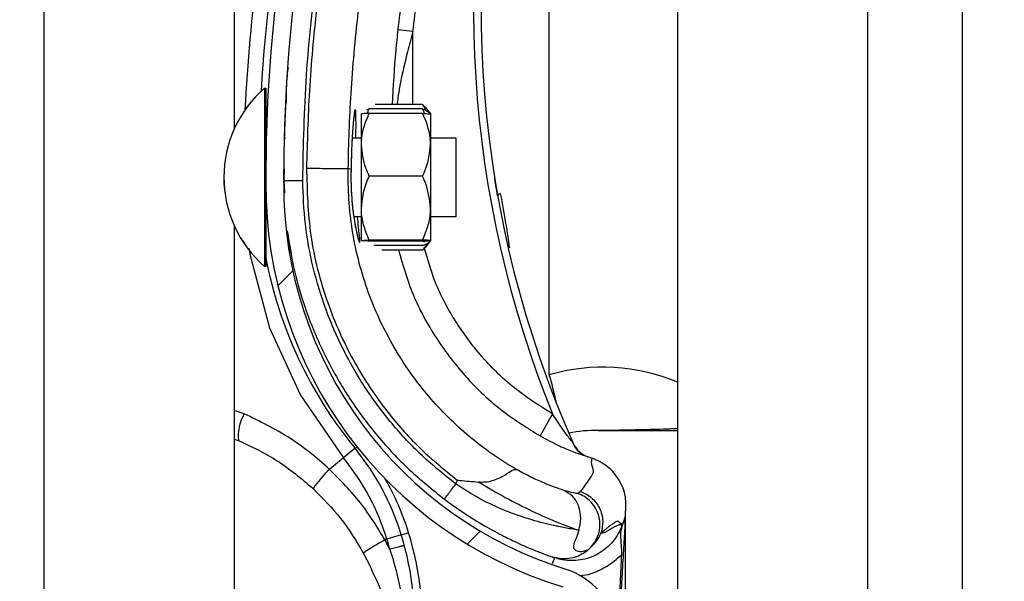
# Model space of a CAD drawing. Header units: inches. Extents: x 170 to 284, y 215 to 248.
# Tile 403 of 656: x 210.7657 to 210.8988, y 220.9373 to 221.0133. Entities that reach past the tile are written whole.
import ezdxf

# ---------------------------------------------------------------- set-up
doc = ezdxf.new("R2010")
doc.units = ezdxf.units.IN
doc.header["$LTSCALE"] = 0.25
doc.header["$MEASUREMENT"] = 0
doc.layers.add('ANNOTATIONS', color=1, linetype='Continuous')
doc.layers.add('RH FRONT OF HOOD', color=7, linetype='Continuous')
doc.styles.add('ARIAL', font='arial.ttf', dxfattribs={"height": 0.09375})
doc.dimstyles.new('STANDARD$0', dxfattribs={"dimtxt": 0.09375, "dimasz": 0.09375, "dimexe": 0.03125, "dimexo": 0.046875, "dimgap": 0.09, "dimtad": 0, "dimtih": 1, "dimtoh": 1, "dimdec": 4, "dimzin": 0, "dimdsep": 46, "dimtxsty": 'ARIAL', "dimcen": 0.09, "dimadec": 0, "dimazin": 0, "dimtfac": 1, "dimtdec": 4, "dimtofl": 0, "dimtmove": 0, "dimatfit": 1, "dimfxl": 1, "dimtolj": 1, "dimtzin": 0, "dimarcsym": 0})

# ---------------------------------------------------------------- blocks, each defined once
blk = doc.blocks.new('*D132')
at = {"layer": 'ANNOTATIONS', "color": 0, "lineweight": -2, "transparency": 16777216}
for p, q in [((210.8125819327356, 224.1544254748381), (212.2530253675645, 224.1544254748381)), ((212.2217753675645, 224.0606754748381), (212.2217753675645, 222.3404997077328)), ((212.2217753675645, 220.1854637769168), (212.2217753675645, 221.9056395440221)), ((211.491250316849, 220.0917137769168), (212.2530253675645, 220.0917137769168))]:
    blk.add_line(p, q, dxfattribs=at)
at = {"layer": 'ANNOTATIONS', "color": 0, "transparency": 16777216}
for points in [[(212.2061503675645, 224.0606754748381), (212.2374003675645, 224.0606754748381), (212.2217753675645, 224.1544254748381)], [(212.2061503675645, 220.1854637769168), (212.2374003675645, 220.1854637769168), (212.2217753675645, 220.0917137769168)]]:
    blk.add_solid(points, dxfattribs=at)
at = {"layer": 'defpoints', "color": 0, "transparency": 16777216}
for p in [(210.7657069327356, 224.1544254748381), (211.444375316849, 220.0917137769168), (212.2217753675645, 220.0917137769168)]:
    blk.add_point(p, dxfattribs=at)
at = {"layer": 'ANNOTATIONS', "color": 0, "transparency": 16777216, "insert": (212.2217753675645, 222.1230696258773), "char_height": 0.09375, "attachment_point": 5, "style": 'ARIAL'}
blk.add_mtext('\\A1;OPENING\\PHEIGHT', dxfattribs=at)

msp = doc.modelspace()

# ---------------------------------------------------------------- hatches: boundary and pattern name
at = {"layer": 'RH FRONT OF HOOD'}
h = msp.add_hatch(dxfattribs=at)
h.set_pattern_fill('ANSI31', color=256, scale=0.34241245, angle=2.8e-322, style=0)
h.set_pattern_definition([(45, (200.7563139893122, 218.4993357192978), (-0.03026527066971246, 0.03026527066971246), [])])
edge = h.paths.add_edge_path(flags=0)
edge.add_arc((210.829581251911, 220.9007694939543), 0.001712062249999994, 450.0000000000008, 472.2104203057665)
edge.add_line((210.8289340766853, 220.9023545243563), (210.8280215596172, 220.904589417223))
edge.add_arc((210.829581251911, 220.9007694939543), 0.004126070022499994, 450, 472.2104203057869, ccw=False)
edge.add_arc((210.829581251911, 220.8918667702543), 0.01302879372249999, 401.47616737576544, 450, ccw=False)
edge.add_arc((210.825335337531, 220.8887165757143), 0.01830194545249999, 359.99999999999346, 400.061373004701, ccw=False)
edge.add_arc((210.831875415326, 220.8887165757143), 0.01176186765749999, 292.1408576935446, 359.99999999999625, ccw=False)
edge.add_arc((210.829581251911, 220.8919694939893), 0.01566536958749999, 235.25706803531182, 295.4307998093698, ccw=False)
edge.add_arc((210.834820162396, 220.9000846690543), 0.02532140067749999, 212.8542481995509, 235.9809333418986, ccw=False)
edge.add_arc((210.826670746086, 220.8937157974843), 0.01504902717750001, 172.1557183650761, 209.3146496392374, ccw=False)
edge.add_arc((210.839100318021, 220.8923803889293), 0.02754708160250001, 453.3085031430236, 532.9325737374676, ccw=False)
edge.add_arc((210.835847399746, 220.9284706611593), 0.008748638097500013, 280.9586189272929, 427.9414322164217)
edge.add_arc((210.8557071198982, 220.9908239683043), 0.05672062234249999, 179.5706357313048, 253.00989973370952, ccw=False)
edge.add_arc((211.014038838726, 220.9920224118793), 0.2150521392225, 163.4260275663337, 180.2060536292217, ccw=False)
edge.add_arc((210.835265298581, 221.0441718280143), 0.02884824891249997, 465.1588434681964, 521.4137567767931, ccw=False)
edge.add_arc((210.817939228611, 221.0987181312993), 0.0284373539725, 290.1205938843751, 343.7190675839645)
edge.add_arc((210.830779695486, 221.0945406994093), 0.01494630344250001, 345.2914408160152, 400.5471921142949)
edge.add_arc((210.827355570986, 221.0927259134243), 0.0187470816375, 397.957874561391, 431.4396159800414)
edge.add_arc((210.829581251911, 221.0975539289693), 0.0134739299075, 433.8775574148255, 472.2736457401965)
edge.add_arc((210.827013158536, 221.1045733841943), 0.006011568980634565, 474.98253258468, 495.7175736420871)
edge.add_arc((210.836806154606, 221.0973142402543), 0.01816498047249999, 500.8992600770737, 539.9999999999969)
edge.add_arc((210.829581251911, 221.0973142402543), 0.01094007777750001, 539.9999999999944, 629.9999999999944)
edge.add_arc((210.829581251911, 221.0882403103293), 0.001866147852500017, 269.9999999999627, 285.6422464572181)
edge.add_line((210.8300844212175, 221.0864432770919), (210.8307353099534, 221.0841186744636))
edge.add_arc((210.829581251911, 221.0882403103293), 0.004280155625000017, 269.9999999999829, 285.6422464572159, ccw=False)
edge.add_arc((210.829581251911, 221.0973142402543), 0.01335408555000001, 179.9999999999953, 269.999999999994, ccw=False)
edge.add_arc((210.836806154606, 221.0973142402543), 0.020578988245, 500.61135831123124, 539.9999999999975, ccw=False)
edge.add_arc((210.827013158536, 221.1045733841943), 0.008425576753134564, 474.5776671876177, 496.4997109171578, ccw=False)
edge.add_arc((210.829581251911, 221.0975539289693), 0.01588793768, 433.69030225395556, 472.47058069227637, ccw=False)
edge.add_arc((210.827355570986, 221.0927259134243), 0.02116108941, 398.1045307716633, 431.5771717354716, ccw=False)
edge.add_arc((210.830779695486, 221.0945406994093), 0.01736031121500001, 345.18024813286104, 400.3658533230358, ccw=False)
edge.add_arc((210.817939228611, 221.0987181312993), 0.030851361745, 289.91815728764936, 343.77953759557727, ccw=False)
edge.add_arc((210.835265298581, 221.0441718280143), 0.02643424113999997, 464.9417095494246, 521.3236131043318)
edge.add_arc((211.014038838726, 220.9920224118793), 0.21263813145, 523.4376684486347, 540.2096895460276)
edge.add_arc((210.8557071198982, 220.9908239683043), 0.05430661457, 539.5566266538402, 613.1145348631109)
edge.add_arc((210.835847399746, 220.9284706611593), 0.01116264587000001, 280.06103888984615, 428.529087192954, ccw=False)
edge.add_arc((210.839100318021, 220.8923803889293), 0.02513307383, 452.9714001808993, 532.9706577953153)
edge.add_arc((210.826670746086, 220.8937157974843), 0.01263501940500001, 532.0830472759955, 568.9826967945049)
edge.add_arc((210.834820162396, 220.9000846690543), 0.022907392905, 213.0443063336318, 236.0197152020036)
edge.add_arc((210.829581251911, 220.8919694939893), 0.01325136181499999, 235.1922404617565, 295.735249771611)
edge.add_arc((210.831875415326, 220.8887165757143), 0.009347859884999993, 291.7225241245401, 359.9999999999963)
edge.add_arc((210.825335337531, 220.8887165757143), 0.01588793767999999, 359.9999999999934, 399.952178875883)
edge.add_arc((210.829581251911, 220.8918667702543), 0.01061478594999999, 401.6345013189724, 450.0000000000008)

# ---------------------------------------------------------------- linework, layer by layer
for p, q in [((210.8931489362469, 220.1392235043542), (210.8931489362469, 224.3919861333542)), ((210.8546275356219, 224.3444764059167), (210.8546275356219, 220.1798849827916)), ((210.8803084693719, 224.3444764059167), (210.8803084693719, 220.1392235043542)), ((210.8931489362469, 220.1392235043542), (210.8931489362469, 224.3444764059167)), ((210.7690244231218, 220.1392235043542), (210.7690244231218, 224.2497177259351)), ((210.7947053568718, 221.1909003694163), (210.7947053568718, 220.998526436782)), ((210.8373029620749, 220.9652521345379), (210.8373029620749, 221.0306728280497)), ((210.8188647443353, 221.0116891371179), (210.8168232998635, 221.0119093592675)), ((210.8188619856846, 221.0018374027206), (210.8188647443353, 221.0116891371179)), ((210.7988198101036, 221.0040449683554), (210.7988146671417, 220.9815549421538)), ((210.7988182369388, 221.0040449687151), (210.7988198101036, 221.0040449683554)), ((210.7988198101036, 221.0040449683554), (210.7989910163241, 221.0040449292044)), ((210.7989910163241, 221.0040449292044), (210.7989884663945, 220.9928941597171)), ((210.8016761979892, 221.0021083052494), (210.8016763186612, 221.0021105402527)), ((210.8129693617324, 221.0012321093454), (210.8125824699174, 221.0010459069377)), ((210.8201771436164, 221.0012304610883), (210.8129693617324, 221.0012321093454)), ((210.8201772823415, 221.0018371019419), (210.813742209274, 221.001838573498)), ((210.8201772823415, 221.0018371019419), (210.8204821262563, 221.0014479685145)), ((210.8205047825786, 221.0014662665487), (210.8212470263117, 221.0005472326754)), ((210.8118982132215, 220.996379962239), (210.8118991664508, 221.0005484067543)), ((210.8201770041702, 221.0006206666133), (210.8129692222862, 221.0006223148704)), ((210.8212470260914, 221.0005462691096), (210.8212460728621, 220.9963778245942)), ((210.8014672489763, 220.9973416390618), (210.8016383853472, 220.9973415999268)), ((210.8106557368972, 220.9973395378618), (210.8118984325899, 220.9973392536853)), ((210.8212462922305, 220.9973371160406), (210.8246704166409, 220.9973363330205)), ((210.8246704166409, 220.9973363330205), (210.824668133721, 220.9873531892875)), ((210.8118962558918, 220.9878206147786), (210.8118982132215, 220.996379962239)), ((210.8212460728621, 220.9963778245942), (210.8212441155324, 220.9878184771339)), ((210.8014633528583, 220.9930632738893), (210.8014012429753, 220.9915451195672)), ((210.8014079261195, 220.9917084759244), (210.8014119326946, 220.9930656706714)), ((210.810497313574, 220.9930542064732), (210.81012714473, 220.9931586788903)), ((210.810497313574, 220.9930542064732), (210.81049738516, 220.9930540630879)), ((210.8201750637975, 220.9921354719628), (210.8129672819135, 220.9921371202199)), ((210.7989879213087, 220.9905105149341), (210.7989858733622, 220.9815549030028)), ((210.8014012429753, 220.9915451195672), (210.8015026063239, 220.9899018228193)), ((210.801406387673, 220.991187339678), (210.8014071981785, 220.9914618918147)), ((210.8118952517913, 220.9834297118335), (210.8118962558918, 220.9878206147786)), ((210.8212441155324, 220.9878184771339), (210.8212431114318, 220.9834275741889)), ((210.8118959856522, 220.9866388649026), (210.8108750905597, 220.9866390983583)), ((210.8246679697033, 220.9866359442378), (210.8212438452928, 220.9866367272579)), ((210.824668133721, 220.9873531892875), (210.8246679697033, 220.9866359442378)), ((210.7947053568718, 220.9854528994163), (210.7947053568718, 220.793078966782)), ((210.8201730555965, 220.9833536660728), (210.8129652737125, 220.9833553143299)), ((210.8201730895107, 220.9835019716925), (210.8129653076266, 220.9835036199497)), ((210.8201729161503, 220.9827438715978), (210.8135648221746, 220.9827453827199)), ((210.8212431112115, 220.9834266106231), (210.8205004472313, 220.9825079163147)), ((210.7988146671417, 220.9815549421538), (210.7988142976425, 220.9799391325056)), ((210.7989858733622, 220.9815549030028), (210.798985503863, 220.9799390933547)), ((210.8201727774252, 220.9821372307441), (210.8146552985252, 220.9821384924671)), ((210.7988142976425, 220.9799391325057), (210.7988127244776, 220.9799391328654)), ((210.798985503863, 220.9799390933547), (210.7988142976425, 220.9799391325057)), ((210.7960692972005, 220.9600099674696), (210.7947053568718, 220.9604450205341)), ((210.8377356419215, 220.9599895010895), (210.8360525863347, 220.9570098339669)), ((210.7947053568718, 220.9565811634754), (210.7952739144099, 220.9564074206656)), ((210.8110359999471, 220.9553302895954), (210.8094626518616, 220.9540419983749)), ((210.8110359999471, 220.9553302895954), (210.8112949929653, 220.9555423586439)), ((210.8094626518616, 220.9540419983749), (210.8075664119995, 220.9524893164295)), ((210.8423267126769, 220.9542660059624), (210.8427453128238, 220.95411901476)), ((210.8427453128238, 220.95411901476), (210.8430773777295, 220.9539952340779)), ((210.8248431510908, 220.9510360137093), (210.8246607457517, 220.9505072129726)), ((210.8415319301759, 220.9494987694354), (210.8411463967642, 220.9492366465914)), ((210.8475911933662, 220.9463777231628), (210.8475911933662, 220.9463996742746)), ((210.8472616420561, 220.9452659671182), (210.8471653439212, 220.9449867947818)), ((210.8475911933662, 220.8934238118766), (210.8475911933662, 220.9458460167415)), ((210.8172971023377, 220.9436190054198), (210.8182797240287, 220.9439184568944)), ((210.8153519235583, 220.9430262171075), (210.8150862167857, 220.9429452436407)), ((210.8157402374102, 220.9416695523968), (210.8150862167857, 220.9429452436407)), ((210.8172971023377, 220.9436190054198), (210.8153519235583, 220.9430262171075)), ((210.8121959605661, 220.9411202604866), (210.8130672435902, 220.9394153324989)), ((210.8375218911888, 220.9407110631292), (210.8376887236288, 220.9406518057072)), ((210.8377671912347, 220.940624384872), (210.8380179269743, 220.9405368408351))]:
    msp.add_line(p, q, dxfattribs=at)
at = {"layer": 'RH FRONT OF HOOD', "flags": 128}
msp.add_lwpolyline([(210.7967476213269, 220.9823698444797), (210.7968207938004, 220.9815730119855), (210.799479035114, 220.9716180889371), (210.8036516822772, 220.9625338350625), (210.8094626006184, 220.9540420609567), (210.8094626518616, 220.9540419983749), (210.8094626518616, 220.9540419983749)], dxfattribs=at)
at = {"layer": 'RH FRONT OF HOOD'}
for centre, radius, start, end in [((211.0140036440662, 220.9906389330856), 0.2160622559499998, 161.092978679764, 176.5597220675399), ((211.014038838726, 220.9920224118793), 0.2150521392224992, 163.4260275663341, 180.2060536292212), ((211.014038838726, 220.9920224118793), 0.2126381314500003, 163.4376684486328, 180.2096895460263), ((210.9735989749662, 221.0149330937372), 0.146552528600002, 165.3406183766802, 202.0185750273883), ((210.9735989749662, 221.0149330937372), 0.1455252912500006, 165.3544246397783, 203.870550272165), ((211.0140036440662, 220.9906389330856), 0.2180957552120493, 167.1792232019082, 177.2535733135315), ((210.8092349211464, 220.9919896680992), 0.01593228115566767, 130.8294767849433, 229.1443187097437), ((210.8092364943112, 220.9919896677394), 0.01593228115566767, 130.8294767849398, 229.1443187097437), ((210.7995374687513, 220.9978899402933), 0.0005478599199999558, 179.9868977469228, 209.2820731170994), ((210.8557071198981, 220.9908239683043), 0.05672062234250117, 179.5706357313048, 253.009899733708), ((210.8557071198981, 220.9908239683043), 0.05430661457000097, 179.5566266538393, 253.114534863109), ((210.8307982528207, 220.9892545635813), 0.000532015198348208, 98.82251519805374, 154.8284159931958), ((210.7995347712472, 220.9860938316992), 0.0005478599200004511, 134.565104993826, 179.98689774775), ((210.8558090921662, 220.9919914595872), 0.05786770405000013, 190.9018913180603, 219.3113539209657), ((210.8445995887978, 220.9406295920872), 0.0256809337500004, 67.01549504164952, 106.5066258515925), ((210.7810809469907, 220.9487301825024), 0.05859940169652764, 12.3925366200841, 16.37646921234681), ((210.8013658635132, 220.9569514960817), 0.006116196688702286, 149.9959646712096, 185.1035778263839), ((210.8434822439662, 220.9406295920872), 0.0171206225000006, 88.6104970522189, 101.9466001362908), ((210.8439098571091, 220.958258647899), 0.000513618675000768, 268.6104970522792, 270.0142555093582), ((210.8436528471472, 220.9574287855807), 0.003424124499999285, 203.8705502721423, 250.6224115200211), ((210.7845430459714, 220.9336372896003), 0.03424124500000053, 16.94846748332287, 39.31135392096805), ((210.7845430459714, 220.9336372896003), 0.03220774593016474, 16.9484674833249, 39.3113539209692), ((210.8239796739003, 220.9362894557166), 0.0230614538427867, 135.3749046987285, 143.8386130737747), ((210.7845430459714, 220.9336372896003), 0.03526848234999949, 16.94846748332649, 29.83866096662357), ((210.7760269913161, 220.9310420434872), 0.04417120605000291, 355.7713036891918, 16.94846748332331), ((210.7760269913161, 220.9310420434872), 0.04111046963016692, 14.98049646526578, 16.94846748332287), ((210.7760269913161, 220.9310420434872), 0.04314396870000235, 355.771303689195, 16.94846748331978), ((210.835847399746, 220.9284706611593), 0.01116264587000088, 280.0610388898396, 68.52908719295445)]:
    msp.add_arc(centre, radius, start, end, dxfattribs=at)
for points, knots in [([(210.8039693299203, 220.9915508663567), (210.8040681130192, 220.9963062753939), (210.804266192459, 221.0058418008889), (210.805875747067, 221.0201507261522), (210.8083325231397, 221.0344602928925), (210.8108298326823, 221.0438641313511), (210.8120815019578, 221.0485774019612)], [0, 0, 0, 0, 0.2468628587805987, 0.4950083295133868, 0.7468945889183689, 1, 1, 1, 1]), ([(210.812494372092, 221.04808908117), (210.8115202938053, 221.0444589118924), (210.8095693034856, 221.0371880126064), (210.8073910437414, 221.0261072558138), (210.8057799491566, 221.0149246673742), (210.8047691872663, 221.0039559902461), (210.8045745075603, 220.9967081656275), (210.8044810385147, 220.9932283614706)], [0, 0, 0, 0, 0.2027568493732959, 0.4061035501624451, 0.6088604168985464, 0.8122072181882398, 1, 1, 1, 1]), ([(210.8244129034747, 221.0488443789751), (210.8239848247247, 221.0474150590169), (210.8223999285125, 221.0421232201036), (210.820104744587, 221.0328251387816), (210.8180381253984, 221.0219157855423), (210.8171868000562, 221.01490348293), (210.8168232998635, 221.0119093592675)], [0, 0, 0, 0, 0.1185397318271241, 0.4388752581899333, 0.7604101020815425, 1, 1, 1, 1]), ([(210.8188647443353, 221.0116891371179), (210.8192244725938, 221.0146522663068), (210.820065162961, 221.021577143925), (210.8221090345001, 221.0323737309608), (210.8243793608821, 221.041575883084), (210.8259521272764, 221.0468272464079), (210.8263757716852, 221.0482417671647)], [0, 0, 0, 0, 0.2395900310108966, 0.5599255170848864, 0.8814604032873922, 0.9999999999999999, 0.9999999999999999, 0.9999999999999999, 0.9999999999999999]), ([(210.8101271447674, 220.9931586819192), (210.8101271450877, 220.9931587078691), (210.8101689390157, 220.9965450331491), (210.8104320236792, 221.0035917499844), (210.8113839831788, 221.0142649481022), (210.8129585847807, 221.0251410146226), (210.8150770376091, 221.0359283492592), (210.8169753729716, 221.0430034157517), (210.8179245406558, 221.0465409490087)], [0, 0, 0, 0, 1.439079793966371e-06, 0.18779232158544, 0.3908439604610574, 0.5938956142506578, 0.7969478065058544, 1, 1, 1, 1]), ([(210.8168232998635, 221.0119093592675), (210.8167261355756, 221.0109915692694), (210.8163711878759, 221.0076388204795), (210.8161854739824, 221.004278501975), (210.8160505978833, 221.0018380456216)], [0, 0, 0, 0, 0.2737425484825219, 1, 1, 1, 1]), ([(210.8188647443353, 221.0116891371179), (210.8186176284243, 221.0107802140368), (210.8178799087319, 221.0080667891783), (210.8171216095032, 221.0047727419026), (210.8167821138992, 221.002392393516), (210.8167030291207, 221.0018378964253)], [0, 0, 0, 0, 0.2786878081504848, 0.8319718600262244, 1, 1, 1, 1]), ([(210.8017750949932, 221.0021133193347), (210.8017807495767, 221.0033330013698), (210.8017880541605, 221.0049085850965), (210.8019823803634, 221.0064700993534), (210.8020262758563, 221.0068228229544)], [0, 0, 0, 0, 0.7741143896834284, 0.9999999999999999, 0.9999999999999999, 0.9999999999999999, 0.9999999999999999]), ([(210.8016761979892, 221.0021083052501), (210.8016708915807, 221.0020112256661), (210.8016655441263, 221.0019133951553), (210.8016276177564, 221.00116211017), (210.8015710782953, 221.0000612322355), (210.8015101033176, 220.9982476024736), (210.8014796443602, 220.9973416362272)], [0, 0, 0, 0, 0.3307707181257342, 0.3333292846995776, 0.6669765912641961, 1, 1, 1, 1]), ([(210.8111611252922, 220.9973394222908), (210.811164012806, 220.997659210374), (210.8111748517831, 220.9988596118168), (210.8111698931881, 221.0002510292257), (210.8111232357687, 221.0011105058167), (210.8110346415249, 221.0011979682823), (210.810908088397, 221.0005472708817), (210.8107396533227, 220.9988249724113), (210.8105766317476, 220.9962689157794), (210.8105243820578, 220.9941512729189), (210.810497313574, 220.9930542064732)], [0, 0, 0, 0, 0.05114929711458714, 0.1920011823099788, 0.3334894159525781, 0.4224210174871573, 0.5646212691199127, 0.7065362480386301, 0.8479681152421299, 1, 1, 1, 1]), ([(210.8127143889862, 221.0006109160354), (210.8127370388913, 221.0007023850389), (210.8127901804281, 221.0009169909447), (210.8129040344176, 221.0011172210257), (210.8129693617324, 221.0012321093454)], [0, 0, 0, 0, 0.426218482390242, 1, 1, 1, 1]), ([(210.8204318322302, 221.0006091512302), (210.8204092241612, 221.0007006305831), (210.8203561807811, 221.0009152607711), (210.8202424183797, 221.0011155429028), (210.8201771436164, 221.0012304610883)], [0, 0, 0, 0, 0.4262184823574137, 1, 1, 1, 1]), ([(210.8201771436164, 221.0012304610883), (210.8204269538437, 221.001120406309), (210.8209324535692, 221.0008977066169), (210.8212041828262, 221.0006601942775), (210.821227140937, 221.0005387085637), (210.8212274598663, 221.0005370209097)], [0, 0, 0, 0, 0.4906882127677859, 0.9929247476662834, 1, 1, 1, 1]), ([(210.8205639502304, 221.0010440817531), (210.820509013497, 221.001225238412), (210.8204264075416, 221.0014976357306), (210.8202397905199, 221.0017519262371), (210.8201772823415, 221.0018371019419)], [0, 0, 0, 0, 0.6650456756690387, 1, 1, 1, 1]), ([(210.8109594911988, 221.0006811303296), (210.810959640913, 221.0006816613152), (210.8109665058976, 221.0007060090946), (210.8109349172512, 221.0005691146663), (210.8108903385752, 221.0002539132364), (210.8108430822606, 220.9997908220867), (210.8108186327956, 220.9995512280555)], [0, 0, 0, 0, 0.005301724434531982, 0.2431048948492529, 0.6083977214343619, 1, 1, 1, 1]), ([(210.8118982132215, 220.996379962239), (210.8119016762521, 220.9965478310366), (210.8119287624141, 220.9978608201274), (210.8123603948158, 220.9993004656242), (210.8129099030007, 221.0004935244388), (210.8129692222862, 221.0006223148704)], [0, 0, 0, 0, 0.1156468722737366, 0.9045342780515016, 1, 1, 1, 1]), ([(210.8129692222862, 221.0006223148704), (210.8127172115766, 221.0006121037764), (210.8122072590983, 221.0005914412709), (210.811922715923, 221.0005661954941), (210.8119035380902, 221.000551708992), (210.8118991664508, 221.0005484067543)], [0, 0, 0, 0, 0.4299704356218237, 0.8700602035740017, 0.9999999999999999, 0.9999999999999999, 0.9999999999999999, 0.9999999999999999]), ([(210.8212460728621, 220.9963778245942), (210.8212426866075, 220.9965456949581), (210.8212162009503, 220.9978586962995), (210.8207852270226, 220.999298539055), (210.8202362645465, 221.0004918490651), (210.8201770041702, 221.0006206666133)], [0, 0, 0, 0, 0.1156468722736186, 0.9045342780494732, 0.9999999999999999, 0.9999999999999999, 0.9999999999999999, 0.9999999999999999]), ([(210.8201770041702, 221.0006206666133), (210.8204290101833, 221.000610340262), (210.8209389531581, 221.0005894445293), (210.8212234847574, 221.000564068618), (210.8212426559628, 221.0005495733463), (210.8212470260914, 221.0005462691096)], [0, 0, 0, 0, 0.4299704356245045, 0.870060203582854, 1, 1, 1, 1]), ([(210.8108186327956, 220.9995512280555), (210.8108139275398, 220.9995076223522), (210.8107785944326, 220.9991801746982), (210.8107061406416, 220.9982398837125), (210.8106141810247, 220.9967447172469), (210.8105411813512, 220.9949683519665), (210.8105061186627, 220.9936985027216), (210.8104981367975, 220.9930487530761), (210.8104981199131, 220.9930473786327)], [0, 0, 0, 0, 0.03583539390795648, 0.2690981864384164, 0.5116419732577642, 0.7561140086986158, 0.9994840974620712, 1, 1, 1, 1]), ([(210.8129672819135, 220.9921371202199), (210.8128044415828, 220.9924954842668), (210.8121883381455, 220.9938513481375), (210.8120211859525, 220.9953081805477), (210.8118982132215, 220.996379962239)], [0, 0, 0, 0, 0.2643068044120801, 0.9999999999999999, 0.9999999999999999, 0.9999999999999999, 0.9999999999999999]), ([(210.8201750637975, 220.9921354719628), (210.8203380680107, 220.9924937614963), (210.8209547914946, 220.9938493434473), (210.8211226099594, 220.9953060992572), (210.8212460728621, 220.9963778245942)], [0, 0, 0, 0, 0.26430680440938, 1, 1, 1, 1]), ([(210.8044806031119, 220.9932283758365), (210.8052047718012, 220.9932169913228), (210.8066531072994, 220.993194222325), (210.8084942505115, 220.9931662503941), (210.8098091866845, 220.9931502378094), (210.8100211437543, 220.9931558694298), (210.8101271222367, 220.9931586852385)], [0, 0, 0, 0, 0.2500007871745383, 0.5000009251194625, 0.7500005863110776, 1, 1, 1, 1]), ([(210.8044806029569, 220.9932283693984), (210.8045633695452, 220.9901910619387), (210.8047316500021, 220.9840156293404), (210.8070210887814, 220.9752286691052), (210.8106354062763, 220.9670620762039), (210.8150501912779, 220.9604820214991), (210.8198592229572, 220.9550973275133), (210.8231732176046, 220.9523968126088), (210.8248431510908, 220.9510360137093)], [0, 0, 0, 0, 0.1870908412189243, 0.3803918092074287, 0.5558755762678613, 0.7364481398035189, 0.8671952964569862, 1, 1, 1, 1]), ([(210.8328703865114, 220.9524680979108), (210.8324286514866, 220.9527307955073), (210.8297811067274, 220.9543052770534), (210.8252560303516, 220.9577366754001), (210.819924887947, 220.963338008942), (210.815636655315, 220.9697778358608), (210.8123873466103, 220.977003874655), (210.8104277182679, 220.9848787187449), (210.8100569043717, 220.990406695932), (210.810127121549, 220.9931586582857), (210.8101271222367, 220.9931586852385)], [0, 0, 0, 0, 0.03155846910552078, 0.1891461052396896, 0.3467338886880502, 0.5043277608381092, 0.6619226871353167, 0.8309600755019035, 0.9999983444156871, 1, 1, 1, 1]), ([(210.8104987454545, 220.9930451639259), (210.8104974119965, 220.9930027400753), (210.8104765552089, 220.9923391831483), (210.8104818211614, 220.9910075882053), (210.8105757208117, 220.9891840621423), (210.8106949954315, 220.9878796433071), (210.8107824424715, 220.9872847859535), (210.810799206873, 220.9871707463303)], [0, 0, 0, 0, 0.02096907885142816, 0.3279800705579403, 0.6261032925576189, 0.9283205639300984, 1, 1, 1, 1]), ([(210.81049738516, 220.9930540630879), (210.810489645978, 220.9925990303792), (210.8104651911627, 220.9911611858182), (210.810587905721, 220.9887509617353), (210.8109039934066, 220.9862095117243), (210.8112870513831, 220.9842822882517), (210.8115692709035, 220.983298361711), (210.8117143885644, 220.9830624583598), (210.8117025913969, 220.9836205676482), (210.8115447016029, 220.9848721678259), (210.8114253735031, 220.9861589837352), (210.8113808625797, 220.9866389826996)], [0, 0, 0, 0, 0.05799721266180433, 0.1832636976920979, 0.3064129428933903, 0.4347166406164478, 0.567567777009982, 0.6609498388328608, 0.7922661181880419, 0.9225125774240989, 1, 1, 1, 1]), ([(210.8118962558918, 220.9878206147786), (210.8120242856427, 220.9889317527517), (210.8121950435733, 220.9904137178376), (210.8128127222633, 220.9917921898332), (210.8129672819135, 220.9921371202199)], [0, 0, 0, 0, 0.7497733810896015, 1, 1, 1, 1]), ([(210.8212441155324, 220.9878184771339), (210.8211165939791, 220.9889296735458), (210.8209465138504, 220.9904117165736), (210.8203294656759, 220.9917904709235), (210.8201750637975, 220.9921354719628)], [0, 0, 0, 0, 0.7497733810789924, 1, 1, 1, 1]), ([(210.8303167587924, 220.9894808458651), (210.8302309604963, 220.9899730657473), (210.8300691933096, 220.990901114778), (210.8299311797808, 220.9917559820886), (210.8299225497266, 220.9918096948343), (210.82991924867, 220.9918302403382)], [0, 0, 0, 0, 0.4108597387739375, 0.774649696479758, 1, 1, 1, 1]), ([(210.8014012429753, 220.9915451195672), (210.8014355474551, 220.9915451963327), (210.8014883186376, 220.9915453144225), (210.8018085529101, 220.9915460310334), (210.8021399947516, 220.9915467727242), (210.8025514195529, 220.9915476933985), (210.8031493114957, 220.9915490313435), (210.8036462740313, 220.9915501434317), (210.8039693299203, 220.9915508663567)], [0, 0, 0, 0, 0.2394568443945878, 0.3683606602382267, 0.5000000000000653, 0.631639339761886, 0.7605431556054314, 1, 1, 1, 1]), ([(210.8246607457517, 220.9505072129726), (210.8231161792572, 220.9517487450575), (210.8200245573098, 220.9542338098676), (210.8159666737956, 220.9586064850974), (210.8123928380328, 220.9633824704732), (210.8094044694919, 220.9685565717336), (210.807013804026, 220.9740319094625), (210.8052909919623, 220.9797479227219), (210.804185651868, 220.9856105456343), (210.8040412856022, 220.9895749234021), (210.8039693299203, 220.9915508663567)], [0, 0, 0, 0, 0.1247413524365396, 0.2496837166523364, 0.374688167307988, 0.4999855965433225, 0.6253465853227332, 0.7503062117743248, 0.8755465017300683, 1, 1, 1, 1]), ([(210.831952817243, 220.9824647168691), (210.8318055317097, 220.9835039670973), (210.831455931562, 220.98597075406), (210.8309876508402, 220.988383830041), (210.830716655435, 220.9897802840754)], [0, 0, 0, 0, 0.4212971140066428, 1, 1, 1, 1]), ([(210.8129653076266, 220.9835036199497), (210.8127134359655, 220.9841014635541), (210.8122037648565, 220.9853112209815), (210.8119195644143, 220.9867847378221), (210.8119005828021, 220.9876283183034), (210.8118962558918, 220.9878206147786)], [0, 0, 0, 0, 0.4299704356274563, 0.8700602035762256, 1, 1, 1, 1]), ([(210.8201730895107, 220.9835019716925), (210.8204252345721, 220.9840997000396), (210.8209354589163, 220.98530922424), (210.8212203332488, 220.9867826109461), (210.8212397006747, 220.9876261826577), (210.8212441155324, 220.9878184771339)], [0, 0, 0, 0, 0.4299704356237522, 0.8700602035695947, 1, 1, 1, 1]), ([(210.810799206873, 220.9871707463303), (210.8108517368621, 220.9867828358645), (210.8109745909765, 220.9858756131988), (210.8111948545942, 220.9847734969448), (210.8113764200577, 220.9840012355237), (210.8114918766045, 220.9836319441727), (210.8114946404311, 220.9836248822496), (210.8114954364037, 220.9836228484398)], [0, 0, 0, 0, 0.1981000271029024, 0.4633049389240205, 0.7305309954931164, 0.9223938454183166, 0.9999999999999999, 0.9999999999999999, 0.9999999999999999, 0.9999999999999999]), ([(210.8018878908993, 220.9847542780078), (210.8021808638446, 220.9828845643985), (210.8027972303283, 220.9789509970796), (210.8046143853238, 220.9731410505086), (210.8071077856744, 220.9673855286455), (210.8102539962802, 220.9619545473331), (210.8140039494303, 220.9569401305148), (210.8182642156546, 220.9523585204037), (210.8215023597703, 220.9497537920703), (210.8231185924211, 220.9484537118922)], [0, 0, 0, 0, 0.1313887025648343, 0.2764200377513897, 0.4215581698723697, 0.5666389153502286, 0.711492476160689, 0.8559992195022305, 1, 1, 1, 1]), ([(210.8023320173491, 220.98179622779), (210.8023342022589, 220.9817855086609), (210.8023428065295, 220.9817432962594), (210.8021918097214, 220.9824855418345), (210.8020020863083, 220.9837793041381), (210.8019178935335, 220.9843534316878)], [0, 0, 0, 0, 0.1591842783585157, 0.6268746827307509, 1, 1, 1, 1]), ([(210.8023318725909, 220.9817961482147), (210.8023340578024, 220.9817854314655), (210.8023426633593, 220.9817432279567), (210.8021917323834, 220.9824848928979), (210.8020021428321, 220.9837776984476), (210.801918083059, 220.984350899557)], [0, 0, 0, 0, 0.1592756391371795, 0.6272415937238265, 1, 1, 1, 1]), ([(210.8023317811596, 220.9817960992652), (210.8023339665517, 220.9817853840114), (210.8023425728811, 220.9817431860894), (210.8021916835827, 220.9824844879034), (210.8020021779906, 220.9837766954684), (210.8019182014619, 220.9843493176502)], [0, 0, 0, 0, 0.1593327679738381, 0.6274710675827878, 1, 1, 1, 1]), ([(210.8023316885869, 220.9817960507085), (210.802333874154, 220.9817853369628), (210.802342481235, 220.9817431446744), (210.8021916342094, 220.9824840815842), (210.8020022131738, 220.9837756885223), (210.8019183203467, 220.9843477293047)], [0, 0, 0, 0, 0.1593901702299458, 0.6277016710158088, 1, 1, 1, 1]), ([(210.8118952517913, 220.9834297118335), (210.8120230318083, 220.9834487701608), (210.8121934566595, 220.9834741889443), (210.8128108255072, 220.9834977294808), (210.8129653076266, 220.9835036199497)], [0, 0, 0, 0, 0.7497733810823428, 1, 1, 1, 1]), ([(210.8129652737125, 220.9833553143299), (210.8127132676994, 220.9833656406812), (210.8122033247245, 220.9833865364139), (210.8119187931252, 220.9834119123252), (210.8118996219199, 220.9834264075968), (210.8118952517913, 220.9834297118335)], [0, 0, 0, 0, 0.4299704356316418, 0.8700602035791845, 0.9999999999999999, 0.9999999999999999, 0.9999999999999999, 0.9999999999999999]), ([(210.8201727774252, 220.9821372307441), (210.8204554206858, 220.9824260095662), (210.8207662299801, 220.9827435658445), (210.8208886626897, 220.9830809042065), (210.820899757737, 220.9831114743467)], [0, 0, 0, 0, 0.9093784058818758, 0.9999999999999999, 0.9999999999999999, 0.9999999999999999, 0.9999999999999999]), ([(210.8201729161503, 220.9827438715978), (210.8204227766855, 220.9828538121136), (210.8209283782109, 220.9830762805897), (210.8212002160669, 220.9833136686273), (210.8212232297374, 220.9834351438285), (210.8212235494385, 220.9834368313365)], [0, 0, 0, 0, 0.4906882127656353, 0.9929247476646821, 1, 1, 1, 1]), ([(210.8201730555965, 220.9833536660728), (210.820425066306, 220.9833638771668), (210.8209350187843, 220.9833845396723), (210.8212195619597, 220.983409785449), (210.8212387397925, 220.9834242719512), (210.8212431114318, 220.9834275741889)], [0, 0, 0, 0, 0.4299704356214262, 0.8700602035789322, 1, 1, 1, 1]), ([(210.8212431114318, 220.9834275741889), (210.8211153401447, 220.9834466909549), (210.8209449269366, 220.9834721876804), (210.8203275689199, 220.9834960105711), (210.8201730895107, 220.9835019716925)], [0, 0, 0, 0, 0.749773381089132, 0.9999999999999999, 0.9999999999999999, 0.9999999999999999, 0.9999999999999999]), ([(210.8377356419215, 220.9599895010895), (210.836199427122, 220.9609475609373), (210.8328235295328, 220.9630529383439), (210.8284022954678, 220.9672362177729), (210.824612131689, 220.9722773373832), (210.8218583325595, 220.9773797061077), (210.8208452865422, 220.980931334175), (210.8203996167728, 220.9824938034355)], [0, 0, 0, 0, 0.1859244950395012, 0.4085770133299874, 0.6208996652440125, 0.8332222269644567, 1, 1, 1, 1]), ([(210.816933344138, 220.9821379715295), (210.8174682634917, 220.9802507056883), (210.8186198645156, 220.9761877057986), (210.8217039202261, 220.9704405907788), (210.825851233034, 220.9649315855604), (210.8306829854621, 220.9603583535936), (210.8343733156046, 220.9580570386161), (210.8360525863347, 220.9570098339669)], [0, 0, 0, 0, 0.1810254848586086, 0.389720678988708, 0.598415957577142, 0.8172607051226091, 1, 1, 1, 1]), ([(210.8075664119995, 220.9524893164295), (210.8075663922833, 220.9524893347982), (210.805905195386, 220.9540369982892), (210.8022795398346, 220.9569575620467), (210.7981620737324, 220.9589813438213), (210.7960692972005, 220.9600099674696)], [0, 0, 0, 0, 5.836249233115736e-06, 0.4917349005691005, 1, 1, 1, 1]), ([(210.8404327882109, 220.95615883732), (210.8404290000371, 220.9561633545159), (210.8403613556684, 220.9562440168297), (210.8401195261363, 220.9565491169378), (210.839599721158, 220.9572386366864), (210.8387578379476, 220.9584159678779), (210.8381168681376, 220.9594026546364), (210.8377356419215, 220.9599895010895)], [0, 0, 0, 0, 0.005253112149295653, 0.09380336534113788, 0.2660256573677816, 0.5634579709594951, 1, 1, 1, 1]), ([(210.8360525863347, 220.9570098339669), (210.8369286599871, 220.9565416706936), (210.8384693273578, 220.9557183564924), (210.840452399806, 220.9548940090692), (210.8417002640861, 220.954448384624), (210.842172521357, 220.9543075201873), (210.842306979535, 220.954273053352), (210.8423069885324, 220.9542730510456)], [0, 0, 0, 0, 0.3699466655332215, 0.6505899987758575, 0.8492685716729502, 0.9999899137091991, 1, 1, 1, 1]), ([(210.8546275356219, 220.9579760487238), (210.8542769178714, 220.9579642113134), (210.8527169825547, 220.957911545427), (210.8504599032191, 220.9578445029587), (210.8480722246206, 220.9577898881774), (210.8465175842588, 220.9577651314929), (210.8455199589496, 220.9577541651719), (210.8448863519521, 220.9577493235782), (210.8444864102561, 220.957747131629), (210.8442345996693, 220.9577461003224), (210.8440611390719, 220.9577455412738), (210.843952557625, 220.9577452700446), (210.8439032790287, 220.9577451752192), (210.8438991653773, 220.9577451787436), (210.8438974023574, 220.9577451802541)], [0, 0, 0, 0, 0.09048385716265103, 0.4025722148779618, 0.6140598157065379, 0.752348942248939, 0.8411803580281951, 0.8978729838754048, 0.9340902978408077, 0.9574251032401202, 0.9727591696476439, 0.9884414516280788, 0.9950462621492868, 1, 1, 1, 1]), ([(210.8439099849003, 220.95774502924), (210.8439115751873, 220.9577450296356), (210.8439153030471, 220.9577450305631), (210.8439657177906, 220.9577450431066), (210.8440762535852, 220.9577450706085), (210.8442524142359, 220.9577451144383), (210.8445092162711, 220.9577451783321), (210.8449171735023, 220.9577452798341), (210.8455634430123, 220.9577454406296), (210.8465799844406, 220.9577456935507), (210.8481602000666, 220.9577460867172), (210.8505728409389, 220.9577466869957), (210.8528040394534, 220.9577472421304), (210.8543176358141, 220.9577476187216), (210.8546275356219, 220.9577476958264)], [0, 0, 0, 0, 0.004737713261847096, 0.0111058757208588, 0.02657793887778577, 0.04194739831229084, 0.06549174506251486, 0.1021665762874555, 0.1596760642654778, 0.2498373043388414, 0.3901314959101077, 0.6042895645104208, 0.9189806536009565, 1, 1, 1, 1]), ([(210.7952739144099, 220.9564074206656), (210.7970571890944, 220.9555651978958), (210.8006859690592, 220.953851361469), (210.8037848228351, 220.9512301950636), (210.8053608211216, 220.9498971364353)], [0, 0, 0, 0, 0.491425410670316, 1, 1, 1, 1]), ([(210.8404327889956, 220.9561588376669), (210.8405875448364, 220.9558428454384), (210.8408570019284, 220.9552926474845), (210.8415214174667, 220.9546462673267), (210.8420286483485, 220.9544054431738), (210.8423070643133, 220.9542732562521)], [0, 0, 0, 0, 0.3783552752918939, 0.6587829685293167, 1, 1, 1, 1]), ([(210.8405216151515, 220.956043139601), (210.840519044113, 220.9560465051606), (210.8405133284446, 220.9560539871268), (210.8404849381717, 220.9560912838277), (210.8404693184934, 220.9561118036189)], [0, 0, 0, 0, 0.4498228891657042, 1, 1, 1, 1]), ([(210.8430806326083, 220.9540033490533), (210.8430067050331, 220.9537488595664), (210.8428588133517, 220.9532397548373), (210.8433901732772, 220.9522168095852), (210.8426592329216, 220.9510690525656), (210.8420150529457, 220.9501717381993), (210.8415319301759, 220.9494987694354)], [0, 0, 0, 0, 0.1666800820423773, 0.3334425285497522, 0.5000945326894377, 1, 1, 1, 1]), ([(210.8475911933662, 220.9463996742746), (210.8476514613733, 220.9472058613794), (210.8477719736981, 220.9488179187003), (210.8468302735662, 220.9510878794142), (210.8452899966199, 220.9530031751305), (210.8438172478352, 220.9536698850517), (210.8430806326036, 220.9540033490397)], [0, 0, 0, 0, 0.2500474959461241, 0.4999967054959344, 0.7499165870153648, 0.9999999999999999, 0.9999999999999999, 0.9999999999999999, 0.9999999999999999]), ([(210.8150862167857, 220.9429452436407), (210.8140400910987, 220.9446646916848), (210.8119203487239, 220.9481487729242), (210.8090302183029, 220.9510300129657), (210.8075664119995, 220.9524893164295)], [0, 0, 0, 0, 0.4935154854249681, 1, 1, 1, 1]), ([(210.8277267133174, 220.9507856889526), (210.8280360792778, 220.9507771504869), (210.8286711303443, 220.9507596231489), (210.8296148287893, 220.9509458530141), (210.8305270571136, 220.9512766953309), (210.8315200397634, 220.9518567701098), (210.8323767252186, 220.9524749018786), (210.832708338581, 220.9524709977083), (210.8328709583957, 220.952469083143)], [0, 0, 0, 0, 0.1136768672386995, 0.2333502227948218, 0.3620694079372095, 0.5019163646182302, 0.7557448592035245, 1, 1, 1, 1]), ([(210.8392624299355, 220.9496440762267), (210.8384277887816, 220.9499319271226), (210.8371612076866, 220.9503687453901), (210.8348419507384, 220.9514094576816), (210.8335300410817, 220.9521147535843), (210.8328709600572, 220.9524690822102)], [0, 0, 0, 0, 0.4901989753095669, 0.7438846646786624, 1, 1, 1, 1]), ([(210.8231185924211, 220.9484537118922), (210.8231391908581, 220.9484811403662), (210.8231708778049, 220.9485233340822), (210.8233631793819, 220.9487793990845), (210.8235622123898, 220.949044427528), (210.8238092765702, 220.9493734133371), (210.824168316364, 220.9498515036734), (210.8244667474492, 220.9502488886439), (210.8246607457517, 220.9505072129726)], [0, 0, 0, 0, 0.2394567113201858, 0.3683605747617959, 0.5000000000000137, 0.631639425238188, 0.7605432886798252, 0.9999999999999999, 0.9999999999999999, 0.9999999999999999, 0.9999999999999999]), ([(210.8412779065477, 220.9442444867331), (210.8409391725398, 220.9443015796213), (210.8401300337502, 220.9444379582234), (210.8389783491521, 220.9446661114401), (210.8380631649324, 220.9448599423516), (210.8368047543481, 220.9451379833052), (210.8346721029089, 220.9456969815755), (210.8313428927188, 220.9468532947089), (210.8279321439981, 220.9484054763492), (210.8257358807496, 220.9498164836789), (210.8246607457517, 220.9505072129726)], [0, 0, 0, 0, 0.08980644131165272, 0.2145219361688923, 0.253162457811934, 0.275966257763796, 0.4628905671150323, 0.6373953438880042, 0.8224944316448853, 1, 1, 1, 1]), ([(210.8248431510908, 220.9510360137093), (210.8248546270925, 220.9510347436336), (210.8249690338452, 220.9510220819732), (210.8259310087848, 220.950917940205), (210.8268798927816, 220.9508395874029), (210.8277259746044, 220.9507697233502)], [0, 0, 0, 0, 0.01193493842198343, 0.1189819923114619, 0.9999999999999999, 0.9999999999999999, 0.9999999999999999, 0.9999999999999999]), ([(210.827727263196, 220.9507854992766), (210.8289457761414, 220.9500635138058), (210.8314485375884, 220.9485805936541), (210.8351296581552, 220.9467473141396), (210.8386284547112, 220.9451892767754), (210.8403800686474, 220.944566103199), (210.8412791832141, 220.9442462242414)], [0, 0, 0, 0, 0.2305257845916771, 0.4734878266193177, 0.7297379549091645, 1, 1, 1, 1]), ([(210.8053608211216, 220.9498971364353), (210.8066613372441, 220.9485903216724), (210.8092969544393, 220.945941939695), (210.8112212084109, 220.9427414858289), (210.8121959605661, 220.9411202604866)], [0, 0, 0, 0, 0.4934389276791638, 1, 1, 1, 1]), ([(210.8412786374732, 220.9442429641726), (210.8414059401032, 220.9447729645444), (210.8416704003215, 220.9458739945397), (210.8413530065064, 220.9475364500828), (210.8405336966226, 220.9489245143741), (210.8396764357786, 220.9494099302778), (210.8392635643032, 220.9496437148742)], [0, 0, 0, 0, 0.2405618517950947, 0.4997464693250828, 0.7590693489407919, 1, 1, 1, 1]), ([(210.8411464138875, 220.9492366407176), (210.8410208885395, 220.9492293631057), (210.8407700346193, 220.9492148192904), (210.8397702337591, 220.9494993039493), (210.8392707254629, 220.9496414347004)], [0, 0, 0, 0, 0.5003922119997, 1, 1, 1, 1]), ([(210.8426091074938, 220.9416661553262), (210.8428515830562, 220.9419067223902), (210.8433630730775, 220.9424141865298), (210.8438968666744, 220.9434243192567), (210.8441829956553, 220.9446117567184), (210.8441214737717, 220.9458836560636), (210.8437047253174, 220.9470871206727), (210.8429967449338, 220.9480830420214), (210.8421249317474, 220.9488223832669), (210.8414610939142, 220.9491034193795), (210.8411463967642, 220.9492366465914)], [0, 0, 0, 0, 0.1098512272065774, 0.2317256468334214, 0.3631776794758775, 0.4999999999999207, 0.6368223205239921, 0.7682743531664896, 0.8901487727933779, 1, 1, 1, 1]), ([(210.8415319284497, 220.9494987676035), (210.8420413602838, 220.9492599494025), (210.8428250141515, 220.9488925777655), (210.8436231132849, 220.948030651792), (210.8441097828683, 220.9472558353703), (210.8444206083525, 220.9463953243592), (210.8446082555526, 220.9452358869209), (210.844415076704, 220.9443924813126), (210.8442894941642, 220.9438441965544)], [0, 0, 0, 0, 0.2394514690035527, 0.3683457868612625, 0.4999761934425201, 0.6316105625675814, 0.760515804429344, 1, 1, 1, 1]), ([(210.8231185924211, 220.9484537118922), (210.8241001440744, 220.9477463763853), (210.8260389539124, 220.9463492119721), (210.8288829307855, 220.9446454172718), (210.8310255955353, 220.9434933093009), (210.8320447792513, 220.9430186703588), (210.832347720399, 220.9428775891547)], [0, 0, 0, 0, 0.3013203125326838, 0.5951829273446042, 0.8796725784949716, 1, 1, 1, 1]), ([(210.8475911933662, 220.9463777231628), (210.8475768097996, 220.9463134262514), (210.847507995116, 220.9460058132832), (210.8473915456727, 220.9455952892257), (210.8472737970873, 220.9452759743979), (210.8472737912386, 220.9452759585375)], [0, 0, 0, 0, 0.2090106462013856, 0.9999607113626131, 1, 1, 1, 1]), ([(210.8475911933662, 220.9458460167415), (210.8475911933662, 220.9458513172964), (210.8475911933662, 220.9458831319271), (210.8475911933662, 220.9459882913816), (210.8475911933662, 220.9461325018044), (210.8475911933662, 220.9463020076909), (210.8475911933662, 220.9463474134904), (210.8475911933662, 220.9463777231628)], [0, 0, 0, 0, 0.01571398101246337, 0.09431738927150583, 0.3218612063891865, 0.5473229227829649, 0.9999999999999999, 0.9999999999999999, 0.9999999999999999, 0.9999999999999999]), ([(210.8442886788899, 220.9438418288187), (210.8443930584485, 220.9439411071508), (210.8446143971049, 220.9441516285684), (210.8449474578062, 220.9444336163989), (210.8452178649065, 220.944646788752), (210.8454206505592, 220.9447984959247), (210.8455496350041, 220.9448925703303), (210.8456813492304, 220.9449862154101), (210.8458157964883, 220.9450794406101), (210.8459597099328, 220.9451768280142), (210.8461077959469, 220.9452743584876), (210.8462413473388, 220.9453612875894), (210.8463403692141, 220.9454224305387), (210.8464110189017, 220.945465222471), (210.8464725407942, 220.9454851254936), (210.8465375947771, 220.9454861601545), (210.8466069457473, 220.945464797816), (210.8466805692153, 220.9454180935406), (210.8467545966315, 220.9453436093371), (210.8468250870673, 220.9452784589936), (210.8468804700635, 220.9452281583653), (210.8469170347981, 220.9451973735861), (210.846949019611, 220.945172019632), (210.8469898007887, 220.9451594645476), (210.847044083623, 220.9451569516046), (210.8471101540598, 220.9451741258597), (210.8471820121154, 220.9452085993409), (210.8472353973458, 220.9452476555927), (210.8472620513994, 220.9452671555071)], [0, 0, 0, 0, 0.08480730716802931, 0.1798353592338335, 0.2850849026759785, 0.3228266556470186, 0.3617275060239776, 0.4017874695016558, 0.4430065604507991, 0.4853847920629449, 0.5351510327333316, 0.5813528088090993, 0.6105805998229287, 0.6293562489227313, 0.6489120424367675, 0.6766412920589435, 0.7075477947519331, 0.7416323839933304, 0.7850907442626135, 0.8280699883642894, 0.8539878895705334, 0.8729964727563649, 0.885095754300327, 0.9032140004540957, 0.9275168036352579, 0.9517481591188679, 0.9759089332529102, 0.9999999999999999, 0.9999999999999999, 0.9999999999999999, 0.9999999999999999]), ([(210.8467469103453, 220.9308250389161), (210.846883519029, 220.9331862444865), (210.8470898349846, 220.936752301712), (210.8473344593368, 220.9409696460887), (210.8474677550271, 220.9431798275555), (210.8475352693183, 220.94438029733), (210.847562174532, 220.9450380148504), (210.8475751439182, 220.9454010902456), (210.8475817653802, 220.9456015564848), (210.8475853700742, 220.9457126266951), (210.847587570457, 220.9457788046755), (210.8475889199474, 220.9458172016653), (210.8475898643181, 220.9458406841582), (210.8475903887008, 220.9458516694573), (210.8475907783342, 220.945856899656), (210.8475910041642, 220.9458574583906), (210.8475911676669, 220.9458541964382), (210.8475911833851, 220.9458491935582), (210.8475911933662, 220.9458460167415)], [0, 0, 0, 0, 0.4681368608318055, 0.7070129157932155, 0.8371325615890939, 0.9079072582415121, 0.9470740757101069, 0.968789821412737, 0.9808770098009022, 0.9876679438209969, 0.991554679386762, 0.9947708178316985, 0.9959953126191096, 0.9972287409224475, 0.9978484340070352, 0.9984730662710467, 0.9990304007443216, 0.9999999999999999, 0.9999999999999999, 0.9999999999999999, 0.9999999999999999]), ([(210.8472737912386, 220.9452759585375), (210.8472737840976, 220.9452759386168), (210.8472138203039, 220.9451086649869), (210.8471516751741, 220.9449345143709), (210.8470895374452, 220.9447603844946)], [0, 0, 0, 0, 0.000119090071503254, 1, 1, 1, 1]), ([(210.8470895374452, 220.9447603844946), (210.847112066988, 220.9448281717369), (210.8471628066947, 220.9449808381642), (210.84722632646, 220.9451640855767), (210.8472616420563, 220.9452659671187)], [0, 0, 0, 0, 0.4440219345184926, 1, 1, 1, 1]), ([(210.8471653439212, 220.9449867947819), (210.8471653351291, 220.9449867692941), (210.8468836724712, 220.9441702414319), (210.8460448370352, 220.9426786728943), (210.8445931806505, 220.9414413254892), (210.8430016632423, 220.9405781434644), (210.8412287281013, 220.9400537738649), (210.8393114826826, 220.9401537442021), (210.8382744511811, 220.9404481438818), (210.8380179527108, 220.9405368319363), (210.8380179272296, 220.9405368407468)], [0, 0, 0, 0, 7.189415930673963e-06, 0.2303203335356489, 0.4448965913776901, 0.4983905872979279, 0.7130087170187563, 0.9276298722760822, 0.9999928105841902, 1, 1, 1, 1]), ([(210.8412773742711, 220.9442412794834), (210.8411592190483, 220.9438709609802), (210.8409945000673, 220.943354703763), (210.8407427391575, 220.9427573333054), (210.8405783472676, 220.9423244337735), (210.8405158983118, 220.9418799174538), (210.8408042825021, 220.9415183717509), (210.8416837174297, 220.9412782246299), (210.8422392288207, 220.9415110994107), (210.8426091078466, 220.9416661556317)], [0, 0, 0, 0, 0.1001269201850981, 0.1395859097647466, 0.1897135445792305, 0.2582342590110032, 0.3697357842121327, 0.5803479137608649, 1, 1, 1, 1]), ([(210.8426091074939, 220.9416661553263), (210.8429825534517, 220.9420122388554), (210.8436232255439, 220.942605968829), (210.8440410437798, 220.9433260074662), (210.8442145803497, 220.943683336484), (210.844260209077, 220.9437845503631), (210.8442720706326, 220.9438105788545), (210.8442760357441, 220.9438192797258)], [0, 0, 0, 0, 0.5022803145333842, 0.8616962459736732, 0.9584272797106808, 0.9861029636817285, 1, 1, 1, 1]), ([(210.8471652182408, 220.9449864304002), (210.8471138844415, 220.9449953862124), (210.8470089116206, 220.9450137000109), (210.8468319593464, 220.9449952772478), (210.8466401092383, 220.9449459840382), (210.846438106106, 220.9448652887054), (210.8462331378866, 220.9447641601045), (210.8460283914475, 220.9446509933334), (210.8458011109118, 220.9445163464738), (210.8455803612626, 220.9443822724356), (210.8453827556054, 220.9442641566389), (210.8452166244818, 220.9441674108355), (210.8450587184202, 220.9440814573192), (210.8448940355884, 220.9439998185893), (210.844732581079, 220.9439306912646), (210.8445752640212, 220.9438790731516), (210.8444249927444, 220.9438460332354), (210.8443334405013, 220.9438432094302), (210.8442886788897, 220.9438418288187)], [0, 0, 0, 0, 0.06578093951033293, 0.1345158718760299, 0.2062058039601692, 0.27713025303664, 0.3450539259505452, 0.4118164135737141, 0.4774590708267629, 0.5636721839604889, 0.622780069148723, 0.6670965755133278, 0.724168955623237, 0.7778304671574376, 0.8321346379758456, 0.8905164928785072, 0.9464714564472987, 1, 1, 1, 1]), ([(210.8470895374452, 220.9447603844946), (210.8470251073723, 220.9445025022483), (210.8468596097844, 220.9438400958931), (210.8469777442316, 220.9427061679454), (210.8470733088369, 220.9416008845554), (210.847051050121, 220.9410453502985), (210.8470468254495, 220.9409399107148)], [0, 0, 0, 0, 0.2412678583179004, 0.6197299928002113, 0.92782531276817, 0.9999999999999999, 0.9999999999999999, 0.9999999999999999, 0.9999999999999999]), ([(210.8150862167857, 220.9429452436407), (210.8146885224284, 220.9427190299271), (210.8138699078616, 220.9422533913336), (210.812913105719, 220.9416712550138), (210.8122827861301, 220.9412512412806), (210.8122243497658, 220.941163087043), (210.8121959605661, 220.9411202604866)], [0, 0, 0, 0, 0.2429069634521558, 0.4999999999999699, 0.7570930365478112, 1, 1, 1, 1]), ([(210.832347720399, 220.9428775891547), (210.8327655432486, 220.9426766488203), (210.8339098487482, 220.942126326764), (210.8353430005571, 220.9415371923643), (210.8365965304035, 220.9410459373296), (210.8373476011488, 220.9407732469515), (210.8374641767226, 220.9407316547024), (210.8375218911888, 220.9407110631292)], [0, 0, 0, 0, 0.1282528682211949, 0.3512504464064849, 0.5733912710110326, 0.7887937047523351, 1, 1, 1, 1]), ([(210.8157399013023, 220.9416702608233), (210.8157399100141, 220.9416702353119), (210.8159257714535, 220.9411259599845), (210.8165992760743, 220.9389671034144), (210.817586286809, 220.9344593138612), (210.817742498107, 220.9304366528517), (210.8178331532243, 220.9281021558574)], [0, 0, 0, 0, 5.869764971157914e-06, 0.1252288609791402, 0.4923383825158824, 1, 1, 1, 1]), ([(210.8375218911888, 220.9407110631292), (210.8381573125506, 220.9405581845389), (210.8391351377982, 220.9403229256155), (210.8404855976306, 220.9405295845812), (210.8414866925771, 220.9408859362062), (210.8421845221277, 220.9413116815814), (210.8425331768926, 220.9416027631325), (210.8426091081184, 220.9416661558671)], [0, 0, 0, 0, 0.358031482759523, 0.5509607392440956, 0.7480445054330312, 0.9451282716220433, 1, 1, 1, 1]), ([(210.8376887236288, 220.9406518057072), (210.8377549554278, 220.9406282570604), (210.8379539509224, 220.9405575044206), (210.8377972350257, 220.9406141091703), (210.8376099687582, 220.9406792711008), (210.8377455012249, 220.9406319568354), (210.8377671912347, 220.940624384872)], [0, 0, 0, 0, 0.1877582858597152, 0.5641255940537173, 0.9302446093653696, 1, 1, 1, 1]), ([(210.8377466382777, 220.9397522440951), (210.8377723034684, 220.9398264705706), (210.8378728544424, 220.9401172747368), (210.8379854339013, 220.9404428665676), (210.8380070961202, 220.9405055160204), (210.8380179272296, 220.9405368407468)], [0, 0, 0, 0, 0.146293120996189, 0.5731465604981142, 1, 1, 1, 1]), ([(210.8413172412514, 220.9381584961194), (210.8413628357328, 220.9381558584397), (210.8424421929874, 220.9380934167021), (210.8437502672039, 220.9386682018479), (210.8456213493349, 220.9396458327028), (210.8464304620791, 220.9403803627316), (210.8470468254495, 220.9409399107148)], [0, 0, 0, 0, 0.02109882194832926, 0.4994719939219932, 0.6187093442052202, 1, 1, 1, 1]), ([(210.8470468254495, 220.9409399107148), (210.8470034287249, 220.9400653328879), (210.846839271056, 220.9367570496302), (210.8467399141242, 220.9334460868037), (210.8466668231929, 220.931010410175)], [0, 0, 0, 0, 0.2643600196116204, 1, 1, 1, 1]), ([(210.8168166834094, 220.927632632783), (210.8167354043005, 220.9283271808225), (210.8165747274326, 220.9297002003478), (210.816099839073, 220.9317322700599), (210.8154151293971, 220.9339759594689), (210.8144028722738, 220.9365798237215), (210.8135384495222, 220.9384155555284), (210.8130676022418, 220.9394154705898)], [0, 0, 0, 0, 0.1627420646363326, 0.3217171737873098, 0.4905672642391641, 0.7225142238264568, 0.9999999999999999, 0.9999999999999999, 0.9999999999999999, 0.9999999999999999])]:
    msp.add_open_spline(points, degree=3, knots=knots, dxfattribs=at)
msp.add_open_spline([(210.8177046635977, 220.9421943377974), (210.8176770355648, 220.9421869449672), (210.817621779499, 220.9421721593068), (210.8171885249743, 220.9420562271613), (210.8165542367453, 220.9418865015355), (210.8160115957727, 220.9417412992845), (210.8157402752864, 220.941668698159)], degree=3, dxfattribs=at)

# ---------------------------------------------------------------- dimensions: what is measured, and where the dimension line sits
at = {"layer": 'ANNOTATIONS'}
dim = msp.add_linear_dim(base=(212.2217753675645, 220.0917137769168), p1=(210.7657069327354, 224.154425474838), p2=(211.4443753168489, 220.0917137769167), angle=90, text='OPENING\\PHEIGHT', dimstyle='STANDARD$0', dxfattribs=at)
dim.commit()
dim.dimension.update_dxf_attribs({"geometry": '*D132', "text_midpoint": (212.2217753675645, 222.1230696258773)})

doc.saveas('drawing.dxf')
